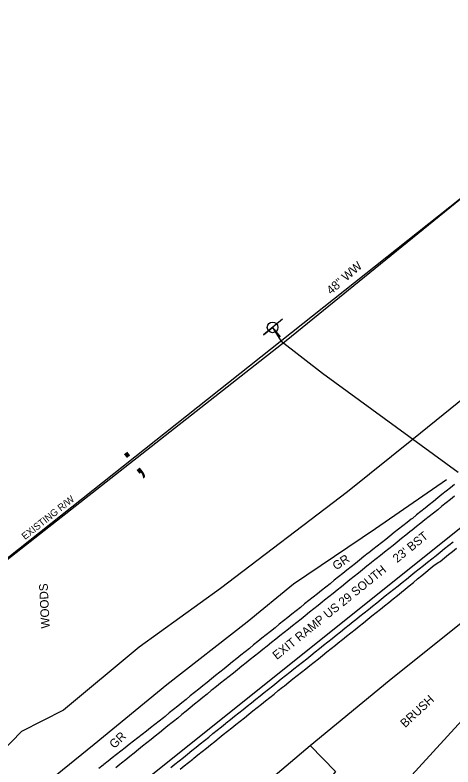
# Model space of a CAD drawing. Extents: x 1806071 to 1809844, y 912722 to 917035.
# Drawn here: x 1808046.6 to 1808248.8, y 915185.1 to 915532.3 of the extents above; entities that cross this region are included whole.
import ezdxf

# ---------------------------------------------------------------- set-up
doc = ezdxf.new("R2010")
doc.units = 0
for name, color, linetype in [('Exist Horizontal Alignment', 7, 'Continuous'), ('Exist Other Culture Fence Line', 7, 'Continuous'), ('Exist Other Culture Fence Line Text', 7, 'Continuous'), ('Exist Right of Way Control of Access CA Symbol CELL', 7, 'Continuous'), ('Exist Right of Way Line', 7, 'Continuous'), ('Exist Right of Way Line Text', 7, 'Continuous'), ('Exist Roads EOP', 7, 'Continuous'), ('Exist Roads EOP Text', 7, 'Continuous'), ('Exist Roads EOT', 7, 'Continuous'), ('Exist Roads Soil', 7, 'Continuous'), ('Exist Roads Soil Text', 7, 'Continuous'), ('Exist Utilities Power Joint Use Telephone CELL', 7, 'Continuous'), ('Exist Utilities Telephone UG Cable SUE LOS C', 7, 'Continuous'), ('Exist Vegetation Hedge Row', 7, 'Continuous'), ('Exist Vegetation Hedge Row Text', 7, 'Continuous'), ('Exist Vegetation Woods Line', 7, 'Continuous'), ('Exist Vegetation Woods Line Text', 7, 'Continuous')]:
    doc.layers.add(name, color=color, linetype=linetype)

msp = doc.modelspace()

# ---------------------------------------------------------------- linework, layer by layer
at = {"layer": 'Exist Horizontal Alignment'}
msp.add_line((1808496.99, 915491.27), (1807817.19, 914947.49), dxfattribs=at)
at = {"layer": 'Exist Other Culture Fence Line'}
msp.add_lwpolyline([(1807923.84, 915242.07), (1807923.27, 915185.61), (1807939.59, 915198.52), (1808032.61, 915272.97), (1808171.73, 915381.93), (1808285.98, 915474.86), (1808403.41, 915566.83), (1808512.77, 915674.68)], dxfattribs=at)
at = {"layer": 'Exist Right of Way Control of Access CA Symbol CELL'}
msp.add_line((1808103.81, 915329.85), (1808103.81, 915329.85), dxfattribs=at)
at = {"layer": 'Exist Right of Way Line'}
msp.add_line((1807941.54, 915201.11), (1808403.76, 915567.8), dxfattribs=at)
at = {"layer": 'Exist Roads EOP'}
for points in [[(1808249.54, 915315.59), (1808247.6, 915314.02), (1808245.65, 915312.45), (1808243.71, 915310.88), (1808241.76, 915309.31), (1808239.82, 915307.74), (1808237.87, 915306.18), (1808235.92, 915304.61), (1808233.98, 915303.04), (1808232.03, 915301.47), (1808230.09, 915299.9), (1808229.55, 915299.47), (1808227.59, 915297.92), (1808225.62, 915296.38), (1808223.66, 915294.83), (1808221.69, 915293.29), (1808219.73, 915291.74), (1808217.76, 915290.19), (1808215.8, 915288.65), (1808213.83, 915287.1), (1808211.87, 915285.56), (1808209.9, 915284.01), (1808209.61, 915283.78), (1808207.66, 915282.22), (1808205.71, 915280.66), (1808203.76, 915279.1), (1808201.8, 915277.54), (1808199.85, 915275.97), (1808197.9, 915274.41), (1808195.95, 915272.85), (1808194, 915271.29), (1808192.04, 915269.73), (1808190.09, 915268.17), (1808188.14, 915266.6), (1808186.19, 915265.04), (1808184.23, 915263.48), (1808182.28, 915261.92), (1808180.33, 915260.36), (1808178.38, 915258.8), (1808176.43, 915257.23), (1808174.47, 915255.67), (1808172.52, 915254.11), (1808170.57, 915252.55), (1808168.62, 915250.99), (1808166.67, 915249.43), (1808164.52, 915247.71), (1808162.58, 915246.14), (1808160.63, 915244.57), (1808158.68, 915243), (1808156.74, 915241.44), (1808154.79, 915239.87), (1808152.84, 915238.3), (1808150.9, 915236.73), (1808148.95, 915235.16), (1808147, 915233.59), (1808145.06, 915232.02), (1808143.11, 915230.45), (1808141.16, 915228.89), (1808139.22, 915227.32), (1808137.27, 915225.75), (1808135.32, 915224.18), (1808133.38, 915222.61), (1808131.43, 915221.04), (1808129.48, 915219.47), (1808127.54, 915217.9), (1808125.59, 915216.34), (1808123.64, 915214.77), (1808121.7, 915213.2), (1808119.75, 915211.63), (1808117.81, 915210.06), (1808115.86, 915208.49), (1808115.09, 915207.87), (1808113.12, 915206.32), (1808111.16, 915204.78), (1808109.19, 915203.23), (1808107.23, 915201.68), (1808105.26, 915200.14), (1808103.3, 915198.59), (1808101.33, 915197.04), (1808099.37, 915195.5), (1808097.41, 915193.95), (1808095.44, 915192.41), (1808093.48, 915190.86), (1808091.51, 915189.31), (1808089.55, 915187.77), (1808087.58, 915186.22), (1808087.28, 915185.98), (1808085.32, 915184.44)], [(1808122.78, 915184.09), (1808124.74, 915185.65), (1808126.69, 915187.21), (1808128.64, 915188.77), (1808129.1, 915189.13), (1808131.05, 915190.69), (1808133, 915192.25), (1808134.95, 915193.81), (1808136.91, 915195.38), (1808138.86, 915196.94), (1808140.81, 915198.5), (1808142.76, 915200.06), (1808144.72, 915201.62), (1808146.67, 915203.18), (1808148.62, 915204.74), (1808150.57, 915206.3), (1808152.53, 915207.86), (1808154.48, 915209.43), (1808156.43, 915210.99), (1808158.39, 915212.55), (1808160.34, 915214.11), (1808162.29, 915215.67), (1808164.24, 915217.23), (1808166.2, 915218.79), (1808168.15, 915220.35), (1808170.1, 915221.91), (1808171.03, 915222.65), (1808172.98, 915224.21), (1808174.94, 915225.77), (1808176.9, 915227.32), (1808178.85, 915228.88), (1808180.81, 915230.44), (1808182.77, 915231.99), (1808184.72, 915233.55), (1808186.68, 915235.11), (1808188.64, 915236.66), (1808190.59, 915238.22), (1808192.55, 915239.78), (1808194.5, 915241.33), (1808195.8, 915242.36), (1808197.75, 915243.93), (1808199.7, 915245.49), (1808201.65, 915247.05), (1808203.6, 915248.62), (1808205.56, 915250.18), (1808207.51, 915251.74), (1808209.46, 915253.3), (1808211.41, 915254.87), (1808213.36, 915256.43), (1808215.31, 915257.99), (1808217.26, 915259.56), (1808219.21, 915261.12), (1808221.17, 915262.68), (1808223.12, 915264.24), (1808225.07, 915265.81), (1808226.72, 915267.13), (1808228.64, 915268.72), (1808230.57, 915270.32), (1808232.49, 915271.91), (1808234.42, 915273.5), (1808236.35, 915275.1), (1808238.27, 915276.69), (1808240.19, 915278.28), (1808242.29, 915279.64), (1808242.92, 915280.04), (1808244.86, 915281.61), (1808246.81, 915283.18), (1808248.52, 915284.55), (1808250.46, 915286.11)]]:
    msp.add_lwpolyline(points, dxfattribs=at)
at = {"layer": 'Exist Roads EOT'}
for points in [[(1808249.54, 915310.14), (1808247.59, 915308.58), (1808245.64, 915307.01), (1808243.69, 915305.45), (1808241.74, 915303.89), (1808239.79, 915302.32), (1808237.84, 915300.76), (1808235.89, 915299.19), (1808233.94, 915297.63), (1808231.99, 915296.07), (1808230.03, 915294.5), (1808228.96, 915293.64), (1808227, 915292.08), (1808225.05, 915290.53), (1808223.09, 915288.97), (1808221.13, 915287.41), (1808219.18, 915285.86), (1808217.22, 915284.3), (1808215.27, 915282.74), (1808213.31, 915281.19), (1808211.35, 915279.63), (1808210.96, 915279.32), (1808209.01, 915277.75), (1808207.07, 915276.19), (1808205.12, 915274.62), (1808203.17, 915273.05), (1808201.22, 915271.48), (1808199.27, 915269.92), (1808197.33, 915268.35), (1808195.38, 915266.78), (1808193.43, 915265.21), (1808191.48, 915263.65), (1808189.54, 915262.08), (1808188.45, 915261.21), (1808186.5, 915259.65), (1808184.54, 915258.09), (1808182.59, 915256.53), (1808180.63, 915254.97), (1808178.68, 915253.42), (1808176.72, 915251.86), (1808174.77, 915250.3), (1808172.81, 915248.74), (1808170.86, 915247.18), (1808168.9, 915245.63), (1808166.95, 915244.07), (1808164.99, 915242.51), (1808163.04, 915240.95), (1808161.08, 915239.39), (1808159.13, 915237.84), (1808157.17, 915236.28), (1808155.22, 915234.72), (1808153.26, 915233.16), (1808151.31, 915231.6), (1808149.35, 915230.04), (1808147.4, 915228.49), (1808145.44, 915226.93), (1808143.49, 915225.37), (1808141.53, 915223.81), (1808139.58, 915222.25), (1808137.62, 915220.7), (1808137.22, 915220.38), (1808135.28, 915218.8), (1808133.34, 915217.21), (1808131.41, 915215.63), (1808129.47, 915214.05), (1808127.53, 915212.47), (1808125.6, 915210.89), (1808123.66, 915209.31), (1808121.72, 915207.73), (1808119.79, 915206.15), (1808119.16, 915205.64), (1808117.21, 915204.08), (1808115.26, 915202.51), (1808113.31, 915200.95), (1808111.36, 915199.38), (1808109.41, 915197.82), (1808107.46, 915196.25), (1808105.51, 915194.69), (1808103.56, 915193.13), (1808101.61, 915191.56), (1808099.66, 915190), (1808097.72, 915188.43), (1808095.77, 915186.87), (1808095.02, 915186.27), (1808093.07, 915184.7)], [(1808118.5, 915184.83), (1808120.45, 915186.4), (1808122.39, 915187.97), (1808124.34, 915189.54), (1808126.29, 915191.11), (1808128.23, 915192.67), (1808130.18, 915194.24), (1808132.13, 915195.81), (1808134.07, 915197.38), (1808136.02, 915198.95), (1808137.97, 915200.52), (1808139.91, 915202.08), (1808141.86, 915203.65), (1808143.81, 915205.22), (1808144.08, 915205.44), (1808146.04, 915207), (1808147.99, 915208.56), (1808149.95, 915210.12), (1808151.9, 915211.68), (1808153.86, 915213.24), (1808155.81, 915214.79), (1808157.76, 915216.35), (1808159.72, 915217.91), (1808161.67, 915219.47), (1808163.63, 915221.03), (1808165.58, 915222.59), (1808167.54, 915224.15), (1808169.54, 915225.74), (1808171.49, 915227.3), (1808173.45, 915228.86), (1808175.4, 915230.42), (1808177.36, 915231.98), (1808179.31, 915233.54), (1808181.26, 915235.1), (1808183.22, 915236.66), (1808185.17, 915238.22), (1808187.13, 915239.78), (1808189.08, 915241.34), (1808191.03, 915242.9), (1808192.99, 915244.46), (1808194.94, 915246.01), (1808196.9, 915247.57), (1808198.85, 915249.13), (1808200.81, 915250.69), (1808202.76, 915252.25), (1808203.9, 915253.16), (1808205.85, 915254.72), (1808207.8, 915256.28), (1808209.76, 915257.84), (1808211.71, 915259.4), (1808213.66, 915260.96), (1808215.62, 915262.52), (1808217.57, 915264.08), (1808219.53, 915265.64), (1808221.48, 915267.2), (1808223.43, 915268.76), (1808225.39, 915270.32), (1808227.34, 915271.88), (1808229.3, 915273.44), (1808231.25, 915274.99), (1808233.2, 915276.55), (1808235.16, 915278.11), (1808237.11, 915279.67), (1808239.06, 915281.23), (1808241.02, 915282.79), (1808242.97, 915284.35), (1808244.93, 915285.91), (1808246.88, 915287.47), (1808248.83, 915289.03)]]:
    msp.add_lwpolyline(points, dxfattribs=at)
at = {"layer": 'Exist Roads Soil'}
msp.add_lwpolyline([(1807992.48, 915113.14), (1808008.68, 915130.24), (1808021.53, 915140.52), (1808054.75, 915172.62), (1808068.45, 915183.76), (1808083.11, 915195.62), (1808116.69, 915223.2), (1808153.79, 915252.14), (1808175.15, 915269.73), (1808213.01, 915295.24), (1808245.87, 915317.84)], dxfattribs=at)
at = {"layer": 'Exist Utilities Power Joint Use Telephone CELL'}
msp.add_line((1808165.51, 915388.07), (1808165.51, 915388.07), dxfattribs=at)
msp.add_lwpolyline([(1808170.11, 915391.83), (1808161.31, 915384.68), (1808165.5, 915388.08), (1808169.08, 915383.72)], dxfattribs=at)
msp.add_circle((1808165.52, 915388.06), 2.45, dxfattribs=at)
at = {"layer": 'Exist Utilities Telephone UG Cable SUE LOS C'}
msp.add_lwpolyline([(1808165.51, 915388.07), (1808169.36, 915381.87), (1808188.63, 915366.97), (1808251.19, 915321.17)], dxfattribs=at)
at = {"layer": 'Exist Vegetation Hedge Row'}
msp.add_lwpolyline([(1808182.81, 915194.98), (1808219.38, 915225.05), (1808257.17, 915255.38), (1808289.14, 915283.6), (1808381.78, 915355.26), (1808385.36, 915351.44), (1808204.93, 915154.1), (1808068.87, 915006.91), (1807946.32, 914895.38)], dxfattribs=at)
at = {"layer": 'Exist Vegetation Woods Line'}
for points in [[(1808500.82, 915704.61), (1808491.21, 915625.56), (1808495.36, 915566.18), (1808486.21, 915543.62), (1808230.53, 915336.55), (1808200.13, 915312.12), (1808141.53, 915267.56), (1808103.92, 915240.43), (1808069.03, 915211.34), (1808049.63, 915201.52), (1807994.2, 915144.45), (1807942.37, 915137.01), (1807895.45, 915162.79), (1807892.83, 915181.85), (1807930.19, 915207.19), (1807959.19, 915218.2), (1807984.75, 915260.79), (1807978.92, 915284.25), (1807953.04, 915291.1), (1807936.72, 915324.51), (1807911.11, 915525.74), (1807909.65, 915561.81), (1807936.43, 915572.07)], [(1808182.81, 915194.98), (1808194.59, 915182.96), (1808123.23, 915089.31), (1808048.18, 915019.02), (1807959.95, 914913.66), (1807901.26, 914850.85), (1807887.11, 914855.83), (1807879.29, 914881.53), (1807880.44, 914923.49), (1807894.04, 914955.02), (1807915.84, 914974.97), (1807953.6, 915004.2), (1807991.45, 915032.47), (1808031.33, 915065.58), (1808068.31, 915096.93), (1808108.92, 915131.55), (1808145.7, 915163.42), (1808182.81, 915194.98)]]:
    msp.add_lwpolyline(points, dxfattribs=at)

# ---------------------------------------------------------------- texts
at = {"layer": 'Exist Other Culture Fence Line Text'}
msp.add_text('48" WW', height=4, rotation=41.3831, dxfattribs=at).set_placement((1808192.58, 915402.99))
at = {"layer": 'Exist Right of Way Control of Access CA Symbol CELL'}
msp.add_text(';', height=15, rotation=38.4252, dxfattribs=at).set_placement((1808102.6, 915319.31))
at = {"layer": 'Exist Right of Way Line Text'}
msp.add_text('EXISTING R/W', height=3.2, rotation=38.4252, dxfattribs=at).set_placement((1808051.22, 915289.86))
at = {"layer": 'Exist Roads EOP Text'}
msp.add_text("EXIT RAMP US 29 SOUTH    23' BST", height=4, rotation=38.8658, dxfattribs=at).set_placement((1808167.48, 915234.44))
at = {"layer": 'Exist Roads Soil Text'}
for rotation, p in [(33.9696, (1808194.86, 915275.78)), (44.0154, (1808092.46, 915193.36))]:
    msp.add_text('GR', height=4, rotation=rotation, dxfattribs=at).set_placement(p)
at = {"layer": 'Exist Vegetation Hedge Row Text'}
msp.add_text('BRUSH', height=4, rotation=42.645, dxfattribs=at).set_placement((1808226.71, 915203.04))
at = {"layer": 'Exist Vegetation Woods Line Text'}
msp.add_text('WOODS', height=4, rotation=92.8422, dxfattribs=at).set_placement((1808062.68, 915249.17))

doc.saveas('drawing.dxf')
